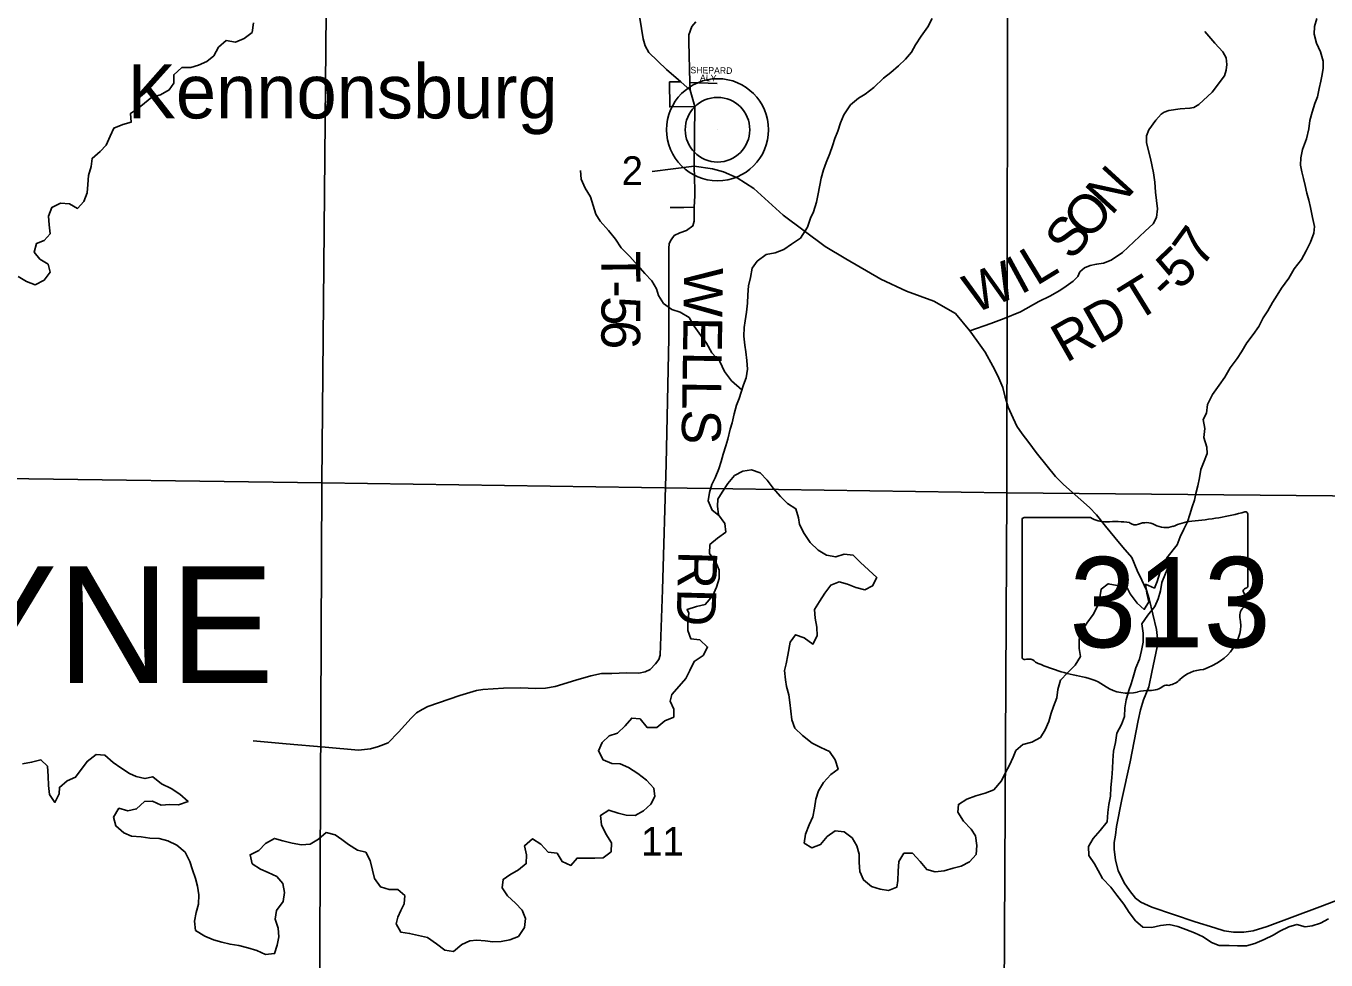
# Model space of a CAD drawing. Extents: x 2043100 to 2470832, y 443715 to 810583.
# Drawn here: x 2278495 to 2288517, y 693056 to 700252 of the extents above; entities that cross this region are included whole.
import ezdxf

# ---------------------------------------------------------------- set-up
doc = ezdxf.new("R2010")
doc.units = 0
for name, color, linetype in [('GM_X_County_Road', 7, 'Continuous'), ('GM_X_Major_Lake', 7, 'Continuous'), ('GM_X_Minor_River', 7, 'Continuous'), ('GM_X_Section', 7, 'Continuous'), ('GM_X_Section_Text', 7, 'Continuous'), ('GM_X_State_Location', 7, 'Continuous'), ('GM_X_State_Route', 7, 'Continuous'), ('GM_X_State_Shield', 7, 'Continuous'), ('GM_X_Township_Road', 7, 'Continuous'), ('GM_X_Township_Road_Text', 7, 'Continuous'), ('GM_X_Township_Subdivision', 7, 'Continuous'), ('GM_X_Township_Subdivision_Text', 7, 'Continuous'), ('GM_X_Township_Text', 7, 'Continuous'), ('GM_X_Unincorporated', 7, 'Continuous'), ('GM_X_Unincorporated_Location', 7, 'Continuous'), ('GM_X_Unincorporated_Text', 7, 'Continuous')]:
    doc.layers.add(name, color=color, linetype=linetype)

msp = doc.modelspace()

# ---------------------------------------------------------------- linework, layer by layer
at = {"layer": 'GM_X_County_Road'}
msp.add_lwpolyline([(2283660, 700285), (2283627, 700248), (2283605, 700184), (2283604, 700130), (2283613, 699816), (2283615, 699758)], dxfattribs=at)
at = {"layer": 'GM_X_Major_Lake'}
for points in [[(2278435, 698323), (2278499, 698284), (2278565, 698258), (2278635, 698293), (2278682, 698355), (2278666, 698417), (2278602, 698455), (2278559, 698510), (2278575, 698577), (2278635, 698599), (2278682, 698651), (2278674, 698719), (2278668, 698787), (2278695, 698854), (2278761, 698886), (2278831, 698883), (2278893, 698847), (2278941, 698899), (2278968, 698966), (2278972, 699030), (2278976, 699100), (2278997, 699170), (2279005, 699232), (2279066, 699285), (2279112, 699335), (2279144, 699403), (2279173, 699466), (2279241, 699492), (2279305, 699510), (2279302, 699579), (2279356, 699615), (2279410, 699657), (2279466, 699704), (2279533, 699722), (2279599, 699759), (2279635, 699811), (2279634, 699877), (2279696, 699932), (2279766, 699932), (2279824, 699950), (2279890, 699979), (2279943, 700021), (2279979, 700088), (2280039, 700140), (2280111, 700128), (2280178, 700155), (2280240, 700203), (2280248, 700276)], [(2284088, 696832), (2284021, 696821), (2283957, 696788), (2283906, 696726), (2283862, 696660), (2283828, 696607), (2283827, 696553), (2283833, 696485), (2283883, 696419), (2283890, 696353), (2283826, 696307), (2283767, 696256), (2283765, 696188), (2283813, 696120), (2283840, 696059), (2283840, 695995), (2283818, 695928), (2283789, 695864), (2283731, 695796), (2283663, 695779), (2283592, 695755), (2283606, 695729)], [(2286126, 694669), (2286104, 694619), (2286078, 694557), (2286044, 694495), (2286014, 694435), (2285956, 694366), (2285890, 694340), (2285818, 694320), (2285749, 694296), (2285683, 694254), (2285679, 694194), (2285722, 694125), (2285782, 694063), (2285814, 694013), (2285824, 693939), (2285820, 693869), (2285768, 693811), (2285704, 693779), (2285642, 693763), (2285572, 693742), (2285503, 693736), (2285439, 693754), (2285389, 693814), (2285329, 693880), (2285263, 693878), (2285225, 693814), (2285219, 693740), (2285215, 693668), (2285209, 693618), (2285145, 693592), (2285079, 693601), (2285013, 693621), (2284951, 693673), (2284923, 693738), (2284919, 693806), (2284917, 693870), (2284899, 693936), (2284865, 693996), (2284802, 694042), (2284734, 694052), (2284670, 694006), (2284620, 693945), (2284552, 693921), (2284494, 693957), (2284504, 694025), (2284532, 694096), (2284562, 694160), (2284574, 694226), (2284584, 694294), (2284604, 694360), (2284642, 694424), (2284700, 694485), (2284756, 694525), (2284734, 694597), (2284688, 694661), (2284622, 694693), (2284556, 694727), (2284482, 694785), (2284422, 694843), (2284399, 694907), (2284383, 695039), (2284375, 695099), (2284357, 695163), (2284349, 695214), (2284343, 695286), (2284355, 695338), (2284367, 695404), (2284387, 695504), (2284427, 695562), (2284495, 695538), (2284561, 695490), (2284593, 695553), (2284591, 695621), (2284579, 695689), (2284573, 695755), (2284611, 695819), (2284653, 695883), (2284699, 695945), (2284765, 695970), (2284829, 695952), (2284893, 695926), (2284962, 695908), (2285022, 695938), (2285054, 696002), (2284929, 696118), (2284871, 696174), (2284803, 696182), (2284737, 696162), (2284665, 696176), (2284601, 696214), (2284539, 696272), (2284493, 696342), (2284459, 696410), (2284451, 696462), (2284429, 696532), (2284366, 696574), (2284312, 696626), (2284254, 696690), (2284208, 696752), (2284154, 696810), (2284088, 696832)], [(2288475, 693340), (2288409, 693318), (2288357, 693310), (2288291, 693330), (2288229, 693310), (2288161, 693278), (2288109, 693247), (2288039, 693213), (2287969, 693183), (2287903, 693165), (2287835, 693165), (2287769, 693167), (2287694, 693167), (2287634, 693191), (2287570, 693233), (2287504, 693264), (2287436, 693290), (2287374, 693314), (2287308, 693328), (2287242, 693322), (2287174, 693306), (2287104, 693308), (2287048, 693358), (2286999, 693422), (2286957, 693486), (2286903, 693556), (2286859, 693618), (2286795, 693684), (2286761, 693746), (2286733, 693796), (2286689, 693862), (2286687, 693929), (2286721, 693991), (2286775, 694053), (2286829, 694121), (2286835, 694191), (2286843, 694255), (2286855, 694318), (2286859, 694386), (2286867, 694460), (2286871, 694532), (2286873, 694594), (2286879, 694664), (2286893, 694732), (2286903, 694803), (2286939, 694869), (2286963, 694933), (2286967, 694999), (2286977, 695059), (2286997, 695133), (2287015, 695183), (2287029, 695236), (2287051, 695306), (2287079, 695374), (2287094, 695440), (2287108, 695504), (2287106, 695574), (2287096, 695645), (2287142, 695713), (2287196, 695779), (2287222, 695839), (2287240, 695899), (2287250, 695963), (2287280, 696034), (2287306, 696094), (2287290, 696154), (2287258, 696088), (2287236, 696038), (2287214, 695971), (2287194, 695921), (2287126, 695951), (2287136, 695881), (2287152, 695815), (2287116, 695757), (2287060, 695805), (2287008, 695877), (2286974, 695943), (2286906, 695941), (2286838, 695955), (2286784, 695913), (2286772, 695848), (2286758, 695786), (2286722, 695718), (2286672, 695650), (2286636, 695594), (2286614, 695526), (2286614, 695457), (2286624, 695393), (2286582, 695327), (2286524, 695269), (2286470, 695211), (2286450, 695141), (2286442, 695076), (2286416, 695010), (2286398, 694958), (2286380, 694894), (2286352, 694830), (2286316, 694770), (2286250, 694733), (2286180, 694715), (2286126, 694669)], [(2283606, 695729), (2283598, 695659), (2283597, 695594), (2283621, 695529), (2283689, 695523), (2283749, 695467), (2283716, 695403), (2283646, 695356), (2283612, 695286), (2283581, 695224), (2283531, 695165), (2283475, 695101), (2283460, 695051), (2283490, 694989), (2283488, 694927), (2283421, 694898), (2283357, 694846), (2283283, 694848), (2283229, 694913), (2283165, 694919), (2283115, 694860), (2283056, 694804), (2282990, 694782), (2282938, 694731), (2282908, 694667), (2282945, 694597), (2283011, 694569), (2283075, 694566), (2283141, 694540), (2283213, 694493), (2283279, 694441), (2283334, 694379), (2283344, 694315), (2283313, 694257), (2283255, 694204), (2283191, 694168), (2283121, 694172), (2283059, 694187), (2282989, 694211), (2282925, 694170), (2282932, 694096), (2282964, 694028), (2283009, 693959), (2283005, 693890), (2282945, 693842), (2282879, 693840), (2282813, 693839)], [(2279170, 694155), (2279212, 694225), (2279280, 694205), (2279348, 694220), (2279408, 694276), (2279471, 694279), (2279538, 694249), (2279603, 694255), (2279671, 694250), (2279745, 694278), (2279681, 694334), (2279615, 694376), (2279539, 694413), (2279472, 694467), (2279412, 694454), (2279344, 694470), (2279294, 694492), (2279226, 694535), (2279168, 694577), (2279104, 694635), (2279036, 694638), (2278966, 694586), (2278877, 694465), (2278813, 694437), (2278753, 694386), (2278750, 694336), (2278718, 694270), (2278676, 694330), (2278669, 694400), (2278665, 694472), (2278661, 694548), (2278610, 694598), (2278538, 694579), (2278469, 694567)], [(2282813, 693839), (2282743, 693841), (2282696, 693784), (2282628, 693814), (2282589, 693878), (2282521, 693887), (2282465, 693949), (2282401, 693989), (2282339, 693936), (2282354, 693866), (2282352, 693798), (2282292, 693750), (2282225, 693711), (2282173, 693677), (2282165, 693611), (2282206, 693551), (2282268, 693493), (2282320, 693440), (2282346, 693376), (2282337, 693306), (2282291, 693237), (2282224, 693211), (2282158, 693198), (2282094, 693196), (2282036, 693203), (2281970, 693209), (2281916, 693203), (2281856, 693174), (2281792, 693122), (2281724, 693131), (2281660, 693179), (2281590, 693229), (2281522, 693244), (2281452, 693260), (2281384, 693271), (2281349, 693335), (2281361, 693385), (2281385, 693436), (2281411, 693488), (2281416, 693552), (2281362, 693598), (2281294, 693599), (2281228, 693619), (2281182, 693683), (2281167, 693749), (2281149, 693823), (2281114, 693886), (2281050, 693902), (2280982, 693946), (2280930, 693985), (2280878, 694021), (2280808, 694037), (2280750, 693986), (2280686, 693948), (2280619, 693943), (2280548, 693957), (2280474, 693975), (2280410, 693992), (2280341, 693954), (2280289, 693899), (2280223, 693867), (2280240, 693797), (2280302, 693755), (2280362, 693730), (2280428, 693700), (2280474, 693644), (2280487, 693576), (2280477, 693506), (2280426, 693438), (2280416, 693369), (2280440, 693301), (2280445, 693235), (2280431, 693169), (2280412, 693105), (2280342, 693097), (2280274, 693130), (2280205, 693150), (2280137, 693167), (2280069, 693177), (2280005, 693193), (2279941, 693210), (2279873, 693238), (2279803, 693283), (2279793, 693355), (2279808, 693422), (2279826, 693486), (2279827, 693558), (2279817, 693624), (2279803, 693684), (2279780, 693750), (2279758, 693814), (2279722, 693886), (2279659, 693941), (2279589, 693973), (2279521, 693991), (2279451, 693994), (2279383, 694004), (2279309, 694011), (2279249, 694035), (2279189, 694089), (2279170, 694155)], [(2288537, 693374), (2288475, 693340)]]:
    msp.add_lwpolyline(points, dxfattribs=at)
at = {"layer": 'GM_X_Minor_River'}
for points in [[(2284079, 698313), (2284092, 698387), (2284132, 698441), (2284200, 698491), (2284270, 698505), (2284336, 698530), (2284396, 698570), (2284466, 698618), (2284520, 698701), (2284544, 698771), (2284566, 698821), (2284590, 698895), (2284601, 698959), (2284625, 699080), (2284643, 699144), (2284663, 699200), (2284693, 699270), (2284713, 699329), (2284731, 699385), (2284753, 699443), (2284775, 699505), (2284800, 699567), (2284850, 699644), (2284914, 699696), (2284964, 699726), (2285032, 699779), (2285106, 699849), (2285162, 699893), (2285220, 699944), (2285276, 699996), (2285322, 700050), (2285352, 700108), (2285396, 700173), (2285448, 700245), (2285480, 700311)], [(2287290, 696154), (2287370, 696254), (2287392, 696317), (2287420, 696375), (2287448, 696431), (2287466, 696489), (2287486, 696547), (2287502, 696598), (2287512, 696650), (2287528, 696710), (2287541, 696772), (2287553, 696834), (2287573, 696886), (2287601, 696957), (2287599, 697007), (2287575, 697081), (2287583, 697151), (2287571, 697219), (2287596, 697269), (2287604, 697337), (2287642, 697414), (2287692, 697484), (2287738, 697546), (2287778, 697617), (2287832, 697689), (2287866, 697741), (2287906, 697811), (2287956, 697874), (2288000, 697938), (2288032, 698004), (2288068, 698057), (2288103, 698121), (2288139, 698179), (2288173, 698231), (2288229, 698308), (2288271, 698380), (2288327, 698452), (2288363, 698520), (2288397, 698587), (2288423, 698655), (2288429, 698707), (2288413, 698777), (2288396, 698853), (2288384, 698909), (2288370, 698965), (2288356, 699022), (2288342, 699076), (2288330, 699128), (2288321, 699180), (2288323, 699236), (2288335, 699300), (2288367, 699382), (2288385, 699459), (2288393, 699525), (2288411, 699587), (2288431, 699655), (2288450, 699707), (2288464, 699770), (2288478, 699828), (2288488, 699878), (2288494, 699928), (2288494, 699982), (2288474, 700052), (2288444, 700120), (2288425, 700188), (2288427, 700247), (2288447, 700311)], [(2284014, 697448), (2283934, 697517), (2283881, 697591), (2283843, 697667), (2283783, 697735), (2283740, 697808), (2283698, 697868), (2283646, 697940), (2283607, 698006), (2283539, 698048), (2283475, 698069), (2283409, 698115), (2283372, 698175), (2283356, 698227), (2283320, 698289), (2283265, 698344), (2283211, 698408), (2283149, 698476), (2283084, 698542), (2283040, 698609), (2282986, 698677), (2282921, 698749), (2282887, 698801), (2282867, 698869), (2282848, 698937), (2282806, 699003), (2282776, 699073), (2282771, 699139)], [(2283834, 696484), (2283785, 696521), (2283755, 696593), (2283764, 696657), (2283782, 696719), (2283808, 696771), (2283837, 696840), (2283855, 696896), (2283869, 696952), (2283890, 697016), (2283906, 697068), (2283924, 697145), (2283939, 697195), (2283955, 697265), (2283973, 697331), (2283992, 697381), (2284008, 697431), (2284026, 697486), (2284048, 697540), (2284057, 697608), (2284053, 697676), (2284044, 697742), (2284036, 697792), (2284028, 697862), (2284031, 697928), (2284039, 697980), (2284049, 698047), (2284056, 698117), (2284060, 698181), (2284066, 698249), (2284079, 698313)]]:
    msp.add_lwpolyline(points, dxfattribs=at)
at = {"layer": 'GM_X_Section'}
for points in [[(2280822, 701756), (2286065, 701670), (2286057, 696656), (2280775, 696731)], [(2291370, 701596), (2291364, 699383), (2291354, 696607), (2286057, 696656), (2286065, 701670)], [(2280775, 696731), (2280753, 691387), (2275486, 691463), (2275505, 696803)], [(2280775, 696731), (2286057, 696656), (2286029, 691327), (2280753, 691387)], [(2286057, 696656), (2291354, 696607), (2291332, 693982), (2291298, 691272), (2286029, 691327)]]:
    msp.add_lwpolyline(points, close=True, dxfattribs=at)
at = {"layer": 'GM_X_State_Route'}
msp.add_lwpolyline([(2283226, 700313), (2283252, 700152), (2283269, 700098), (2283296, 700048), (2283434, 699916), (2283543, 699821), (2283615, 699758), (2283650, 699631), (2283646, 699172), (2283788, 699152), (2283873, 699129), (2283977, 699082), (2284106, 698999), (2284332, 698794), (2284656, 698552), (2284816, 698458), (2285084, 698302), (2285284, 698210), (2285493, 698133), (2285660, 698036), (2285771, 697904), (2285826, 697829), (2285889, 697739), (2285949, 697630), (2285986, 697557), (2286026, 697467), (2286043, 697391), (2286067, 697315), (2286092, 697258), (2286134, 697168), (2286175, 697110), (2286226, 697043), (2286282, 696966), (2286367, 696860), (2286431, 696782), (2286493, 696719), (2286559, 696661), (2286627, 696601), (2286694, 696543), (2286748, 696485), (2286818, 696398), (2286890, 696312), (2286951, 696237), (2287019, 696156), (2287062, 696057), (2287096, 695983), (2287132, 695905), (2287154, 695839), (2287211, 695601), (2287219, 695533), (2287215, 695468), (2287174, 695274), (2287150, 695160), (2287110, 695059), (2287086, 694983), (2287069, 694901), (2287006, 694582), (2286942, 694293), (2286901, 694083), (2286895, 694018), (2286883, 693962), (2286883, 693910), (2286895, 693824), (2286914, 693744), (2286960, 693650), (2287002, 693590), (2287048, 693532), (2287089, 693502), (2287173, 693462), (2287509, 693349), (2287660, 693303), (2287732, 693281), (2287804, 693269), (2287882, 693270), (2287954, 693280), (2288064, 693314), (2288468, 693466), (2288888, 693625)], dxfattribs=at)
at = {"layer": 'GM_X_State_Shield'}
for p, q in [((2287914, 695938), (2287914, 696491)), ((2286174, 696447), (2286174, 695390)), ((2286700, 696465), (2286191, 696465)), ((2287914, 695938), (2287914, 695938))]:
    msp.add_line(p, q, dxfattribs=at)
for centre, major_axis, start_param, end_param in [((2287294, 697905), (1845, 0), 4.814394, 5.042369), ((2287894, 696493), (19.4, 0), 6.141152, 7.989035), ((2286194, 696449), (20.2, 0), 1.712693, 3.28349), ((2286822, 696588), (196, 0), 4.042523, 4.731795), ((2286887, 695872), (702, 0), 1.404758, 1.657858), ((2287046, 696454), (56.4, 0), 3.836095, 5.185415), ((2287129, 696332), (117, 0), 0.950623, 2.079405), ((2287280, 696500), (141, 0), 4.081561, 5.145723), ((2287529, 696142), (371, 0), 1.699011, 2.107814), ((2287909, 695898), (30, 0), 1.883978, 3.671073), ((2287893, 695936), (20.7, 0), 5.05454, 6.418171), ((2287719, 695828), (180, 0), 5.934695, 6.695948), ((2287397, 695637), (462, 0), 5.101752, 6.440018), ((2287983, 695707), (131, 0), 2.387724, 3.262537), ((2286194, 695388), (20.3, 0), 3.00124, 4.508301), ((2286197, 695496), (155, 0), 4.665946, 4.897461), ((2286229, 695329), (56, 0), 0.519207, 1.627899), ((2286935, 696278), (1333, 0), 4.195997, 4.488961), ((2287592, 695093), (253, 0), 1.647645, 2.488434), ((2286538, 694915), (417, 0), 0.823519, 1.323587), ((2287272, 695288), (149, 0), 4.937069, 5.64225), ((2286989, 695324), (265, 0), 4.026481, 4.996735), ((2287142, 694959), (217, 0), 1.495662, 1.94098), ((2287161, 695245), (141, 0), 4.691044, 5.507374), ((2287289, 695142), (39.7, 0), 1.147584, 2.315152)]:
    msp.add_ellipse(centre, major_axis=major_axis, ratio=0.8, start_param=start_param, end_param=end_param, dxfattribs=at)
at = {"layer": 'GM_X_Township_Road'}
for points in [[(2285771, 697904), (2285934, 697961), (2286037, 697999), (2286161, 698049), (2286304, 698129), (2286388, 698170), (2286466, 698215), (2286514, 698248), (2286567, 698285), (2286603, 698321), (2286620, 698357), (2286654, 698389), (2286699, 698407), (2286748, 698416), (2286801, 698426), (2286860, 698447), (2286947, 698506), (2287122, 698671), (2287184, 698729), (2287210, 698776), (2287218, 698844), (2287202, 698972), (2287197, 699048), (2287187, 699122), (2287165, 699232), (2287133, 699351), (2287132, 699405), (2287150, 699453), (2287206, 699527), (2287246, 699573), (2287268, 699587), (2287304, 699600), (2287392, 699614), (2287468, 699618), (2287498, 699624), (2287536, 699646), (2287640, 699743), (2287734, 699869), (2287748, 699912), (2287751, 699956), (2287747, 700006), (2287721, 700054), (2287661, 700120), (2287583, 700210)], [(2283646, 699172), (2283652, 698987), (2283651, 698943), (2283647, 698856), (2283645, 698748), (2283636, 698712), (2283586, 698677), (2283535, 698658), (2283492, 698637), (2283468, 698605), (2283454, 698577), (2283451, 698538), (2283450, 698498), (2283452, 698441), (2283451, 697847), (2283430, 696879), (2283401, 695909), (2283385, 695404), (2283374, 695372), (2283348, 695338), (2283307, 695293), (2283267, 695275), (2283219, 695266), (2283125, 695269), (2283012, 695264), (2282932, 695263), (2282850, 695246), (2282733, 695212), (2282575, 695162), (2282500, 695151), (2282422, 695148), (2282310, 695153), (2282176, 695151), (2282018, 695139), (2281968, 695132), (2281839, 695093), (2281594, 695010), (2281549, 694985), (2281505, 694959), (2281464, 694918), (2281367, 694811), (2281288, 694728), (2281213, 694701), (2281151, 694683), (2281059, 694673), (2280801, 694696), (2280501, 694722), (2280247, 694745)], [(2283646, 699172), (2283323, 699132)], [(2283461, 698853), (2283566, 698854), (2283647, 698856)]]:
    msp.add_lwpolyline(points, dxfattribs=at)
at = {"layer": 'GM_X_Township_Subdivision'}
for points in [[(2283650, 699631), (2283458, 699628), (2283456, 699821), (2283543, 699821)], [(2283613, 699816), (2283823, 699810)]]:
    msp.add_lwpolyline(points, dxfattribs=at)
at = {"layer": 'GM_X_Unincorporated'}
for radius in [393, 249]:
    msp.add_circle((2283826, 699453), radius, dxfattribs=at)
at = {"layer": 'GM_X_Unincorporated_Location'}
msp.add_line((2283826, 699453), (2283826, 699453), dxfattribs=at)

# ---------------------------------------------------------------- texts
at = {"layer": 'GM_X_Section_Text'}
for s, height, p in [('2', 221, (2283087, 699027)), ('11', 220.8, (2283237, 693860))]:
    msp.add_text(s, height=height, rotation=0, dxfattribs=at).set_placement(p)
at = {"layer": 'GM_X_State_Location'}
for s in ['s', 'r']:
    msp.add_text(s, height=0.0000833, dxfattribs=at).set_placement((2287024, 695849))
msp.add_text('313', height=0.0000833, rotation=0, dxfattribs=at).set_placement((2286671, 695775))
at = {"layer": 'GM_X_State_Shield'}
msp.add_text('313', height=696.1, dxfattribs=at).set_placement((2286538, 695465))
at = {"layer": 'GM_X_Township_Road_Text'}
for s, rotation, p in [('N', 47.603, (2286862, 698785)), ('O', 47.5741, (2286684, 698590)), ('S', 51.2018, (2286560, 698436)), ('7', 53.8499, (2287557, 698380)), ('T', 270.6343, (2282930, 698516)), ('L', 31.3142, (2286283, 698245)), ('5', 43.599, (2287385, 698210)), ('W', 21.3488, (2285800, 698034)), ('I', 28.5283, (2286161, 698178)), ('WELLS', 269.176, (2283569, 698391)), ('T', 31.6987, (2287052, 697967)), ('-', 43.2197, (2287294, 698124)), ('-', 269.7892, (2282932, 698293)), ('5', 269.6617, (2282932, 698170)), ('RD', 29.7453, (2286513, 697653)), ('6', 269.6253, (2282931, 697985)), ('RD', 268.5187, (2283525, 696210))]:
    msp.add_text(s, height=300, rotation=rotation, dxfattribs=at).set_placement(p)
at = {"layer": 'GM_X_Township_Subdivision_Text'}
for s, rotation, p in [('SHEPARD', 359.0912, (2283617, 699888)), ('ALY', 358.0261, (2283690, 699829))]:
    msp.add_text(s, height=50, rotation=rotation, dxfattribs=at).set_placement(p)
at = {"layer": 'GM_X_Township_Text'}
msp.add_text('WAYNE', height=900, rotation=0, dxfattribs=at).set_placement((2275994, 695189))
at = {"layer": 'GM_X_Unincorporated_Text'}
msp.add_text('Kennonsburg', height=416.67, rotation=0, dxfattribs=at).set_placement((2279279, 699540))

doc.saveas('drawing.dxf')
